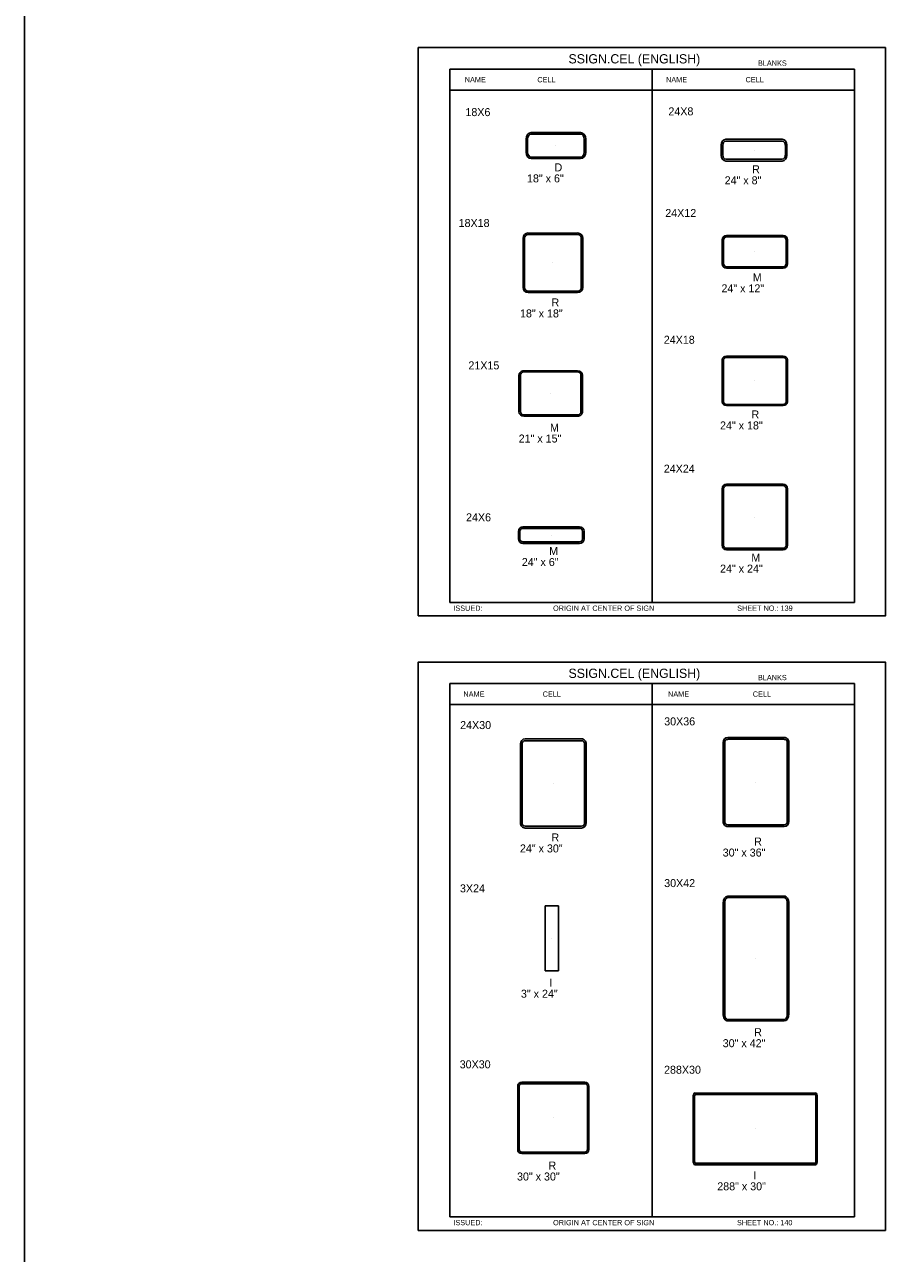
# Model space of a CAD drawing. Extents: x -5299 to 22597, y -19549 to -1808.
# Drawn here: x -218 to 1073, y -15678 to -13835 of the extents above; entities that cross this region are included whole.
import ezdxf

# ---------------------------------------------------------------- set-up
doc = ezdxf.new("R2010")
doc.units = 0
for name, color, linetype in [('Level 1', 7, 'Continuous'), ('Level 2', 7, 'Continuous'), ('Level 3', 7, 'Continuous'), ('Level 60', 7, 'Continuous')]:
    doc.layers.add(name, color=color, linetype=linetype)

msp = doc.modelspace()

# ---------------------------------------------------------------- linework, layer by layer
at = {"layer": 'Level 1'}
for p, q in [((1026.8, -13902), (419.8, -13902)), ((419.8, -13902), (419.8, -14702)), ((723.3, -13902), (723.3, -14702)), ((1026.8, -13902), (1026.8, -14702)), ((1026.8, -13933.7), (419.8, -13933.7)), ((579, -14016.8), (579, -14016.8)), ((876.2, -14023.6), (876.2, -14023.6)), ((877.4, -14176), (877.4, -14176)), ((574.5, -14192.6), (574.5, -14192.6)), ((877.3, -14369.7), (877.3, -14369.7)), ((571.1, -14388.5), (571.1, -14388.5)), ((877.3, -14573.8), (877.3, -14573.8)), ((572, -14601), (572, -14601)), ((419.8, -14702), (1026.8, -14702)), ((1026.8, -14823.4), (419.8, -14823.4)), ((419.8, -14823.4), (419.8, -15623.4)), ((723.3, -14823.4), (723.3, -15623.4)), ((1026.8, -14823.4), (1026.8, -15623.4)), ((1026.8, -14855.1), (419.8, -14855.1)), ((575, -14973.4), (575, -14973.4)), ((879.1, -14971.2), (879.1, -14971.2)), ((572.7, -15205.5), (572.7, -15205.5)), ((879.1, -15236), (879.1, -15236)), ((575.1, -15475), (575.1, -15475)), ((877.9, -15491.4), (877.9, -15491.4)), ((419.8, -15623.4), (1026.8, -15623.4))]:
    msp.add_line(p, q, dxfattribs=at)
at = {"layer": 'Level 3'}
for p, q in [((-218.2, -11251.9), (-218.2, -19549.4)), ((542, -13997.3), (616, -13997.3)), ((542, -13999.5), (616, -13999.5)), ((534.3, -14026.6), (534.3, -14007)), ((536.5, -14026.6), (536.5, -14007)), ((621.5, -14007), (621.5, -14026.6)), ((623.7, -14007), (623.7, -14026.6)), ((827, -14016.2), (827, -14031)), ((829.2, -14016.2), (829.2, -14031)), ((918.6, -14007.2), (833.8, -14007.2)), ((918.6, -14010.1), (833.8, -14010.1)), ((923.2, -14031), (923.2, -14016.2)), ((925.4, -14031), (925.4, -14016.2)), ((616, -14034.1), (542, -14034.1)), ((616, -14036.3), (542, -14036.3)), ((833.8, -14037), (918.6, -14037)), ((833.8, -14040), (918.6, -14040)), ((537.5, -14147.9), (611.5, -14147.9)), ((537.5, -14150.1), (611.5, -14150.1)), ((919.9, -14151.5), (835, -14151.5)), ((529.8, -14229.6), (529.8, -14155.6)), ((532, -14229.6), (532, -14155.6)), ((617, -14155.6), (617, -14229.6)), ((619.2, -14155.6), (619.2, -14229.6)), ((828.3, -14158.2), (828.3, -14193.9)), ((830.5, -14158.2), (830.5, -14193.9)), ((919.9, -14153.7), (835, -14153.7)), ((924.4, -14193.9), (924.4, -14158.2)), ((926.6, -14193.9), (926.6, -14158.2)), ((835, -14198.4), (919.9, -14198.4)), ((835, -14200.6), (919.9, -14200.6)), ((611.5, -14235.1), (537.5, -14235.1)), ((611.5, -14237.3), (537.5, -14237.3)), ((919.8, -14332.8), (834.9, -14332.8)), ((919.8, -14334.4), (834.9, -14334.4)), ((611.5, -14354.4), (530.7, -14354.4)), ((828.2, -14337.8), (828.2, -14401.5)), ((830.4, -14337.8), (830.4, -14401.5)), ((924.3, -14401.5), (924.3, -14337.8)), ((926.5, -14401.5), (926.5, -14337.8)), ((523.5, -14361.2), (523.5, -14415.7)), ((525.7, -14361.2), (525.7, -14415.7)), ((611.5, -14356.2), (530.7, -14356.2)), ((616.5, -14415.7), (616.5, -14361.2)), ((618.7, -14415.7), (618.7, -14361.2)), ((834.9, -14404.9), (919.8, -14404.9)), ((834.9, -14406.5), (919.8, -14406.5)), ((530.7, -14420.7), (611.5, -14420.7)), ((530.7, -14422.5), (611.5, -14422.5)), ((828.2, -14531.3), (828.2, -14616.2)), ((830.4, -14531.3), (830.4, -14616.2)), ((919.8, -14524.6), (834.9, -14524.6)), ((919.8, -14526.8), (834.9, -14526.8)), ((924.3, -14616.2), (924.3, -14531.3)), ((926.5, -14616.2), (926.5, -14531.3)), ((614.4, -14588.7), (529.5, -14588.7)), ((614.4, -14590.9), (529.5, -14590.9)), ((522.8, -14595.4), (522.8, -14606.6)), ((525, -14595.4), (525, -14606.6)), ((529.5, -14611.1), (614.4, -14611.1)), ((529.5, -14613.3), (614.4, -14613.3)), ((618.9, -14606.6), (618.9, -14595.4)), ((621.1, -14606.6), (621.1, -14595.4)), ((834.9, -14620.7), (919.8, -14620.7)), ((834.9, -14622.9), (919.8, -14622.9)), ((532.6, -14906.6), (617.5, -14906.6)), ((836.7, -14904.4), (921.6, -14904.4)), ((836.7, -14907.2), (921.6, -14907.2)), ((525.8, -15032.6), (525.8, -14914.2)), ((528.1, -15032.6), (528.1, -14914.2)), ((532.6, -14909.3), (617.5, -14909.3)), ((622, -14914.2), (622, -15032.6)), ((624.2, -14914.2), (624.2, -15032.6)), ((830, -15030.4), (830, -14912.1)), ((832.2, -15030.4), (832.2, -14912.1)), ((926.1, -14912.1), (926.1, -15030.4)), ((928.3, -14912.1), (928.3, -15030.4)), ((921.6, -15035.3), (836.7, -15035.3)), ((617.5, -15037.5), (532.6, -15037.5)), ((617.5, -15040.2), (532.6, -15040.2)), ((921.6, -15038.1), (836.7, -15038.1)), ((836.7, -15142.4), (921.6, -15142.4)), ((836.7, -15144.6), (921.6, -15144.6)), ((562.6, -15254.3), (562.6, -15156.8)), ((562.6, -15156.8), (582.9, -15156.8)), ((582.9, -15156.8), (582.9, -15254.3)), ((830, -15318.9), (830, -15153.1)), ((832.2, -15318.9), (832.2, -15153.1)), ((926.1, -15153.1), (926.1, -15318.9)), ((928.3, -15153.1), (928.3, -15318.9)), ((582.9, -15254.3), (562.6, -15254.3)), ((921.6, -15327.4), (836.7, -15327.4)), ((921.6, -15329.6), (836.7, -15329.6)), ((622.4, -15421.5), (527.7, -15421.5)), ((622.4, -15423.7), (527.7, -15423.7)), ((521.6, -15427.6), (521.6, -15522.3)), ((523.8, -15427.6), (523.8, -15522.3)), ((626.3, -15522.3), (626.3, -15427.6)), ((628.5, -15522.3), (628.5, -15427.6)), ((787.7, -15437.6), (968.2, -15437.6)), ((787.7, -15439.8), (968.2, -15439.8)), ((784.8, -15539), (784.8, -15443.7)), ((787, -15539), (787, -15443.7)), ((968.9, -15443.7), (968.9, -15539)), ((971.1, -15443.7), (971.1, -15539)), ((527.7, -15526.2), (622.4, -15526.2)), ((527.7, -15528.5), (622.4, -15528.5)), ((968.2, -15542.9), (787.7, -15542.9)), ((968.2, -15545.1), (787.7, -15545.1))]:
    msp.add_line(p, q, dxfattribs=at)
for centre, radius, start, end in [((537.5, -14155.6), 7.73, 90, 180), ((537.5, -14155.6), 5.52, 90, 180), ((611.5, -14155.6), 7.73, 0, 90), ((611.5, -14155.6), 5.52, 0, 90), ((835, -14158.2), 6.72, 90, 180), ((919.9, -14158.2), 6.72, 0, 90), ((835, -14158.2), 4.51, 90, 180), ((919.9, -14158.2), 4.51, 0, 90), ((835, -14193.9), 6.72, 180, 270), ((835, -14193.9), 4.51, 180, 270), ((919.9, -14193.9), 4.51, 270, 0), ((919.9, -14193.9), 6.72, 270, 0), ((537.5, -14229.6), 7.73, 180, 270), ((537.5, -14229.6), 5.52, 180, 270), ((611.5, -14229.6), 5.52, 270, 0), ((611.5, -14229.6), 7.73, 270, 0), ((834.9, -14531.3), 6.72, 90, 180), ((834.9, -14531.3), 4.51, 90, 180), ((919.8, -14531.3), 6.72, 0, 90), ((919.8, -14531.3), 4.51, 0, 90), ((529.5, -14595.4), 6.72, 90, 180), ((529.5, -14595.4), 4.51, 90, 180), ((614.4, -14595.4), 6.72, 0, 90), ((614.4, -14595.4), 4.51, 0, 90), ((529.5, -14606.6), 6.72, 180, 270), ((529.5, -14606.6), 4.51, 180, 270), ((614.4, -14606.6), 4.51, 270, 0), ((614.4, -14606.6), 6.72, 270, 0), ((834.9, -14616.2), 6.72, 180, 270), ((834.9, -14616.2), 4.51, 180, 270), ((919.8, -14616.2), 4.51, 270, 0), ((919.8, -14616.2), 6.72, 270, 0), ((527.7, -15427.6), 6.12, 90, 180), ((527.7, -15427.6), 3.91, 90, 180), ((622.4, -15427.6), 6.12, 0, 90), ((622.4, -15427.6), 3.91, 0, 90), ((527.7, -15522.3), 6.12, 180, 270), ((527.7, -15522.3), 3.91, 180, 270), ((622.4, -15522.3), 3.91, 270, 0), ((622.4, -15522.3), 6.12, 270, 0)]:
    msp.add_arc(centre, radius, start, end, dxfattribs=at)
for centre, major_axis, ratio, start_param, end_param in [((542, -14007), (0, -9.73), 0.79424, 3.141593, 4.712389), ((542, -14007), (0, -7.52), 0.7337, 3.141593, 4.712389), ((616, -14007), (0, 9.73), 0.79424, 4.712389, 6.283185), ((616, -14007), (0, 7.52), 0.7337, 4.712389, 6.283185), ((833.8, -14016.2), (0, -8.96), 0.75, 3.141593, 4.712389), ((833.8, -14016.2), (0, -6.01), 0.75, 3.141593, 4.712389), ((918.6, -14016.2), (0, 8.96), 0.75, 4.712389, 6.283185), ((918.6, -14016.2), (0, 6.01), 0.75, 4.712389, 6.283185), ((542, -14026.6), (0, -9.73), 0.79424, 4.712389, 6.283185), ((542, -14026.6), (0, -7.52), 0.7337, 4.712389, 6.283185), ((616, -14026.6), (0, 7.52), 0.7337, 3.141593, 4.712389), ((616, -14026.6), (0, 9.73), 0.79424, 3.141593, 4.712389), ((833.8, -14031), (0, -8.96), 0.75, 4.712389, 6.283185), ((833.8, -14031), (0, -6.01), 0.75, 4.712389, 6.283185), ((918.6, -14031), (0, 6.01), 0.75, 3.141593, 4.712389), ((918.6, -14031), (0, 8.96), 0.75, 3.141593, 4.712389), ((834.9, -14337.8), (-6.72, 0), 0.75, 4.712389, 6.283185), ((834.9, -14337.8), (-4.51, 0), 0.75, 4.712389, 6.283185), ((919.8, -14337.8), (-6.72, 0), 0.75, 3.141593, 4.712389), ((919.8, -14337.8), (-4.51, 0), 0.75, 3.141593, 4.712389), ((530.7, -14361.2), (7.23, 0), 0.941916, 1.570796, 3.141593), ((611.5, -14361.2), (-7.23, 0), 0.941916, 3.141593, 4.712389), ((530.7, -14361.2), (0, -5.08), 0.986668, 3.141593, 4.712389), ((611.5, -14361.2), (0, 5.08), 0.986668, 4.712389, 6.283185), ((834.9, -14401.5), (6.72, 0), 0.75, 3.141593, 4.712389), ((834.9, -14401.5), (4.51, 0), 0.75, 3.141593, 4.712389), ((919.8, -14401.5), (4.51, 0), 0.75, 4.712389, 6.283185), ((919.8, -14401.5), (6.72, 0), 0.75, 4.712389, 6.283185), ((530.7, -14415.7), (7.23, 0), 0.941916, 3.141593, 4.712389), ((530.7, -14415.7), (0, -5.08), 0.986668, 4.712389, 6.283185), ((611.5, -14415.7), (0, 5.08), 0.986668, 3.141593, 4.712389), ((611.5, -14415.7), (-7.23, 0), 0.941916, 1.570796, 3.141593), ((532.6, -14914.2), (0, -7.65), 0.878602, 3.141593, 4.712389), ((617.5, -14914.2), (0, -7.65), 0.878602, 1.570796, 3.141593), ((836.7, -14912.1), (0, -7.65), 0.878602, 3.141593, 4.712389), ((836.7, -14912.1), (0, -4.89), 0.923077, 3.141593, 4.712389), ((921.6, -14912.1), (0, -7.65), 0.878602, 1.570796, 3.141593), ((921.6, -14912.1), (0, -4.89), 0.923077, 1.570796, 3.141593), ((532.6, -14914.2), (0, -4.89), 0.923077, 3.141593, 4.712389), ((617.5, -14914.2), (0, -4.89), 0.923077, 1.570796, 3.141593), ((532.6, -15032.6), (0, 7.65), 0.878602, 1.570796, 3.141593), ((532.6, -15032.6), (0, 4.89), 0.923077, 1.570796, 3.141593), ((617.5, -15032.6), (0, 4.89), 0.923077, 3.141593, 4.712389), ((617.5, -15032.6), (0, 7.65), 0.878602, 3.141593, 4.712389), ((836.7, -15030.4), (0, 7.65), 0.878602, 1.570796, 3.141593), ((836.7, -15030.4), (0, 4.89), 0.923077, 1.570796, 3.141593), ((921.6, -15030.4), (0, 4.89), 0.923077, 3.141593, 4.712389), ((921.6, -15030.4), (0, 7.65), 0.878602, 3.141593, 4.712389), ((836.7, -15153.1), (0, -10.7), 0.627573, 3.141593, 4.712389), ((836.7, -15153.1), (0, -8.5), 0.530659, 3.141593, 4.712389), ((921.6, -15153.1), (0, -10.7), 0.627573, 1.570796, 3.141593), ((921.6, -15153.1), (0, -8.5), 0.530659, 1.570796, 3.141593), ((836.7, -15318.9), (0, 10.7), 0.627573, 1.570796, 3.141593), ((836.7, -15318.9), (0, 8.5), 0.530659, 1.570796, 3.141593), ((921.6, -15318.9), (0, 10.7), 0.627573, 3.141593, 4.712389), ((921.6, -15318.9), (0, 8.5), 0.530659, 3.141593, 4.712389), ((787.7, -15443.7), (0, 6.14), 0.474496, 0, 1.570796), ((787.7, -15443.7), (0, 3.93), 0.178813, 0, 1.570796), ((968.2, -15443.7), (0, 6.14), 0.474496, 4.712389, 6.283185), ((968.2, -15443.7), (0, 3.93), 0.178813, 4.712389, 6.283185), ((787.7, -15539), (0, -6.14), 0.474496, 4.712389, 6.283185), ((787.7, -15539), (0, -3.93), 0.178813, 4.712389, 6.283185), ((968.2, -15539), (0, 3.93), 0.178813, 3.141593, 4.712389), ((968.2, -15539), (0, 6.14), 0.474496, 3.141593, 4.712389)]:
    msp.add_ellipse(centre, major_axis=major_axis, ratio=ratio, start_param=start_param, end_param=end_param, dxfattribs=at)
at = {"layer": 'Level 60'}
for points in [[(372.3, -14722.2), (1073.3, -14722.2), (1073.3, -13869.8), (372.3, -13869.8)], [(372.3, -15643.6), (1073.3, -15643.6), (1073.3, -14791.3), (372.3, -14791.3)]]:
    msp.add_lwpolyline(points, close=True, dxfattribs=at)

# ---------------------------------------------------------------- texts
at = {"layer": 'Level 2'}
for s, p in [('18X6', (443.2, -13972.6)), ('24X8', (747.7, -13971.5)), ('24X12', (743, -14123.9)), ('18X18', (433, -14138.9)), ('24X18', (740.8, -14314)), ('21X15', (447.7, -14352.4)), ('24X24', (740.8, -14507.3)), ('24X6', (444.1, -14580.3)), ('24X30', (435.3, -14891.8)), ('30X36', (741.4, -14886.3)), ('3X24', (435, -15136.7)), ('30X42', (741.4, -15128.8)), ('30X30', (434.6, -15400.6)), ('288X30', (741.2, -15408.7))]:
    msp.add_text(s, height=12, dxfattribs=at).set_placement(p)
at = {"layer": 'Level 3'}
for s, height, p in [('SSIGN.CEL (ENGLISH)', 13.857, (597.8, -13893.6)), ('BLANKS', 7.92, (882.1, -13897.1)), ('NAME', 7.92, (442.2, -13921.9)), ('CELL', 7.92, (551.1, -13921.9)), ('NAME', 7.92, (744.2, -13921.9)), ('CELL', 7.92, (863.5, -13921.9)), ('18" x 6"', 12, (535.6, -14072)), ('D', 12, (576.9, -14055.5)), ('R', 12, (873.3, -14058.4)), ('24" x 8"', 12, (832.1, -14074.9)), ('24" x 12"', 12, (827.3, -14236.9)), ('M', 12, (874.3, -14220.4)), ('18" x 18"', 12, (525.1, -14274.5)), ('R', 12, (572.4, -14258)), ('R', 12, (872.4, -14426)), ('M', 12, (570.1, -14445.6)), ('24" x 18"', 12, (825.2, -14442.5)), ('21" x 15"', 12, (523.1, -14462.1)), ('M', 12, (568.8, -14630.8)), ('M', 12, (872.1, -14640.7)), ('24" x 6"', 12, (527.8, -14647.3)), ('24" x 24"', 12, (825.2, -14657.2)), ('ISSUED:', 7.92, (425.1, -14714.5)), ('ORIGIN AT CENTER OF SIGN', 7.918, (574.7, -14714.5)), ('SHEET NO.: 139', 7.918, (850.9, -14714.5)), ('SSIGN.CEL (ENGLISH)', 13.857, (597.8, -14815.1)), ('BLANKS', 7.92, (882.1, -14818.5)), ('NAME', 7.92, (440.2, -14843.3)), ('CELL', 7.92, (559.1, -14843.3)), ('NAME', 7.92, (747.2, -14843.3)), ('CELL', 7.92, (874.3, -14843.3)), ('R', 12, (572.3, -15060.3)), ('R', 12, (876.4, -15066.5)), ('24" x 30"', 12, (525, -15076.8)), ('30" x 36"', 12, (829.2, -15083)), ('I', 12, (568.9, -15278.2)), ('3" x 24"', 12, (526.5, -15294.7)), ('R', 12, (876.4, -15352.4)), ('30" x 42"', 12, (829.2, -15368.9)), ('R', 12, (567.9, -15552.4)), ('30" x 30"', 12, (520.6, -15568.8)), ('288" x 30"', 12, (821, -15583.5)), ('I', 12, (875.3, -15567)), ('ISSUED:', 7.92, (425.1, -15635.9)), ('ORIGIN AT CENTER OF SIGN', 7.918, (574.7, -15635.9)), ('SHEET NO.: 140', 7.918, (850.6, -15635.9))]:
    msp.add_text(s, height=height, dxfattribs=at).set_placement(p)

doc.saveas('drawing.dxf')
